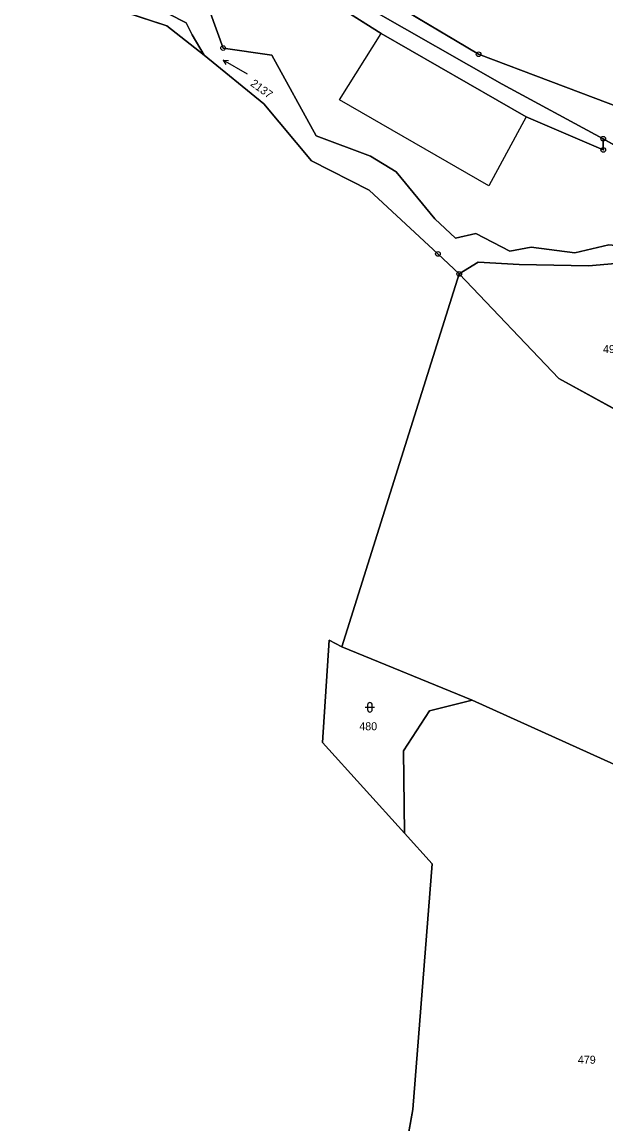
# Model space of a CAD drawing. Extents: x -689422 to -685210, y -987725 to -982160.
# Drawn here: x -686521.3 to -686397.2, y -986003.8 to -985769.8 of the extents above; entities that cross this region are included whole.
import ezdxf

# ---------------------------------------------------------------- set-up
doc = ezdxf.new("R2010")
doc.units = 0
for name, color, linetype in [('KN_Hranice_katastrální území', 7, 'Continuous'), ('KN_Hranice_parcel', 7, 'Continuous'), ('KN_Hranice_parcel_vnitrni_kresba', 7, 'Continuous'), ('KN_Parcelni cisla', 7, 'Continuous'), ('KN_Polygon parcely', 7, 'Continuous'), ('KN_POZEMKY_LESNI POZEMEK', 7, 'Continuous'), ('KN_POZEMKY_ORNA PUDA', 7, 'Continuous'), ('KN_POZEMKY_OSTATNI PLOCHA', 7, 'Continuous'), ('KN_POZEMKY_VODNI_PLOCHA', 7, 'Continuous'), ('KN_VYUZITI_07_vodni plocha_tok prirozeny', 7, 'Continuous'), ('KN_VYUZITI_17_ostatni plocha_ostatni komunikace', 7, 'Continuous'), ('KN_VYUZITI_23_ostatni plocha_manipulacni plocha', 7, 'Continuous'), ('KN_VYUZITI_26_ostatni plocha_jina plocha', 7, 'Continuous'), ('KN_VYUZITI_27_ostatni plocha_neplodna puda', 7, 'Continuous'), ('KN_Značky bodu BP', 7, 'Continuous'), ('KN_Značky kultur', 7, 'Continuous')]:
    doc.layers.add(name, color=color, linetype=linetype)

msp = doc.modelspace()

# ---------------------------------------------------------------- linework, layer by layer
at = {"layer": 'KN_Hranice_katastrální území'}
for points in [[(-686459.76, -985799.27), (-686469.92, -985787.16), (-686482.59, -985776.81), (-686485.09, -985772.48), (-686486.38, -985769.93), (-686494.04, -985766.01), (-686512.81, -985761.48), (-686537.6, -985760.77), (-686555.46, -985761.18), (-686570.2, -985757.72), (-686597.01, -985737.96), (-686606.48, -985732.79), (-686619.15, -985733.99), (-686631.66, -985735.18), (-686643.59, -985734.42), (-686654.67, -985740.06), (-686664.97, -985741.95), (-686680.13, -985741.09)], [(-686494.04, -985766.01), (-686486.38, -985769.93), (-686485.09, -985772.48), (-686482.59, -985776.81), (-686469.92, -985787.16), (-686459.76, -985799.27), (-686447.52, -985805.45), (-686432.9, -985819.01), (-686428.38, -985823.26), (-686424.37, -985820.79), (-686415.62, -985821.25), (-686400.93, -985821.56), (-686391.91, -985820.77)], [(-686391.91, -985820.77), (-686400.93, -985821.56), (-686415.62, -985821.25), (-686424.37, -985820.79), (-686428.38, -985823.26), (-686432.9, -985819.01), (-686447.52, -985805.45), (-686459.76, -985799.27)]]:
    msp.add_lwpolyline(points, dxfattribs=at)
at = {"layer": 'KN_Hranice_parcel'}
for p, q in [((-686344.3, -985824.7), (-686397.78, -985794.55)), ((-686432.9, -985819.01), (-686428.38, -985823.26)), ((-686432.9, -985819.01), (-686428.38, -985823.26)), ((-686415.62, -985821.25), (-686400.93, -985821.56)), ((-686415.62, -985821.25), (-686400.93, -985821.56)), ((-686428.38, -985823.26), (-686453.33, -985902.45)), ((-686453.33, -985902.45), (-686425.61, -985913.84)), ((-686457.42, -985922.79), (-686440.01, -985942.05))]:
    msp.add_line(p, q, dxfattribs=at)
for points in [[(-686397.78, -985794.55), (-686419.22, -985782.98), (-686447.05, -985767.07), (-686483.66, -985745.81)], [(-686469.68, -985756.53), (-686444.94, -985772.23), (-686414.14, -985789.9), (-686397.77, -985796.93), (-686397.78, -985794.55)], [(-686482.59, -985776.81), (-686490.47, -985770.56), (-686510.97, -985763.81), (-686524.1, -985763.04), (-686533.14, -985767.66), (-686555.46, -985761.18)], [(-686340.14, -985820.12), (-686344.29, -985815.26), (-686393.58, -985788.21), (-686424.26, -985776.61), (-686448.53, -985762.15)], [(-686494.04, -985766.01), (-686486.38, -985769.93), (-686485.09, -985772.48), (-686482.59, -985776.81)], [(-686494.04, -985766.01), (-686486.38, -985769.93), (-686485.09, -985772.48), (-686482.59, -985776.81)], [(-686370.78, -985831.72), (-686374.46, -985825.62), (-686382.58, -985824.65), (-686387.38, -985817.99), (-686396.56, -985817.07), (-686403.81, -985818.81), (-686413.06, -985817.57), (-686417.59, -985818.42), (-686424.84, -985814.71), (-686429.17, -985815.7), (-686433.56, -985811.58), (-686441.75, -985801.58), (-686447.24, -985798.24), (-686458.79, -985793.93), (-686468.22, -985776.8), (-686478.53, -985775.28), (-686481.19, -985767.87)], [(-686482.59, -985776.81), (-686469.92, -985787.16), (-686459.76, -985799.27), (-686447.52, -985805.45), (-686432.9, -985819.01)], [(-686482.59, -985776.81), (-686469.92, -985787.16), (-686459.76, -985799.27), (-686447.52, -985805.45), (-686432.9, -985819.01)], [(-686428.38, -985823.26), (-686424.37, -985820.79), (-686415.62, -985821.25)], [(-686428.38, -985823.26), (-686424.37, -985820.79), (-686415.62, -985821.25)], [(-686400.93, -985821.56), (-686391.91, -985820.77), (-686388.07, -985826.06)], [(-686400.93, -985821.56), (-686391.91, -985820.77), (-686388.07, -985826.06)], [(-686377.44, -985861.84), (-686407.23, -985845.45), (-686428.38, -985823.26)], [(-686453.33, -985902.45), (-686456.02, -985901.05), (-686457.42, -985922.79)], [(-686425.61, -985913.84), (-686434.69, -985916.11), (-686440.2, -985924.55), (-686440.01, -985942.05)], [(-686425.61, -985913.84), (-686393.19, -985928.44), (-686365.95, -985953.42), (-686352.38, -985961.95)], [(-686440.01, -985942.05), (-686434.1, -985948.58), (-686438.25, -986000.75), (-686442.54, -986024.7)]]:
    msp.add_lwpolyline(points, dxfattribs=at)
at = {"layer": 'KN_Hranice_parcel_vnitrni_kresba'}
for p, q in [((-686453.82, -985786.26), (-686444.94, -985772.23)), ((-686422.07, -985804.57), (-686453.82, -985786.26)), ((-686414.14, -985789.9), (-686422.07, -985804.57))]:
    msp.add_line(p, q, dxfattribs=at)
at = {"layer": 'KN_Polygon parcely'}
for points in [[(-686196.3, -985792.39), (-686249.99, -985749.42), (-686256.84, -985756.77), (-686273.82, -985731.93), (-686318.02, -985667.25), (-686321.32, -985669.4), (-686327.34, -985651.76), (-686328.39, -985652.72), (-686376.74, -985696.76), (-686444.41, -985758.4), (-686448.53, -985762.15), (-686424.26, -985776.61), (-686393.58, -985788.21), (-686344.29, -985815.26), (-686340.14, -985820.12), (-686330.64, -985816.2), (-686317, -985806.87), (-686280.76, -985818.99), (-686260.07, -985826.37), (-686229.34, -985837.79), (-686234.46, -985831.87), (-686228.39, -985824.8), (-686222.55, -985825.94), (-686221.53, -985817.5)], [(-686476.59, -985753.02), (-686469.68, -985756.53), (-686444.94, -985772.23), (-686414.14, -985789.9), (-686397.77, -985796.93), (-686397.78, -985794.55), (-686419.22, -985782.98), (-686447.05, -985767.07), (-686483.66, -985745.81), (-686506.4, -985735.26), (-686506, -985738.06)], [(-686537.6, -985760.77), (-686555.46, -985761.18), (-686533.14, -985767.66), (-686524.1, -985763.04), (-686510.97, -985763.81), (-686490.47, -985770.56), (-686482.59, -985776.81), (-686485.09, -985772.48), (-686486.38, -985769.93), (-686494.04, -985766.01), (-686512.81, -985761.48)], [(-686415.62, -985821.25), (-686424.37, -985820.79), (-686428.38, -985823.26), (-686407.23, -985845.45), (-686377.44, -985861.84), (-686379.09, -985859.49), (-686378.38, -985830.22), (-686388.07, -985826.06), (-686391.91, -985820.77), (-686400.93, -985821.56)], [(-686456.02, -985901.05), (-686457.42, -985922.79), (-686440.01, -985942.05), (-686440.2, -985924.55), (-686434.69, -985916.11), (-686425.61, -985913.84), (-686453.33, -985902.45)], [(-686434.1, -985948.58), (-686438.25, -986000.75), (-686442.54, -986024.7), (-686437.46, -986030.17), (-686439.41, -986031.71), (-686435.97, -986033.49), (-686397.13, -986052.91), (-686352.38, -985961.95), (-686365.95, -985953.42), (-686393.19, -985928.44), (-686425.61, -985913.84), (-686434.69, -985916.11), (-686440.2, -985924.55), (-686440.01, -985942.05)]]:
    msp.add_lwpolyline(points, close=True, dxfattribs=at)
for points in [[(-686478.53, -985775.28), (-686481.19, -985767.87), (-686484.3, -985766.63), (-686503.35, -985759.93), (-686505.82, -985759.67), (-686522.64, -985757.91), (-686557.81, -985759.51), (-686562.59, -985754.79), (-686569.95, -985753.94), (-686583.63, -985742.97), (-686587.12, -985742.5), (-686593.88, -985735.43), (-686614.92, -985727.04), (-686632.18, -985732.99), (-686641.42, -985732.36), (-686660.67, -985740.52), (-686668.27, -985740.03), (-686685.57, -985736.36)], [(-686481.19, -985767.87), (-686478.53, -985775.28), (-686468.22, -985776.8), (-686458.79, -985793.93), (-686447.24, -985798.24), (-686441.75, -985801.58), (-686433.56, -985811.58), (-686429.17, -985815.7), (-686424.84, -985814.71), (-686417.59, -985818.42), (-686413.06, -985817.57), (-686403.81, -985818.81), (-686396.56, -985817.07), (-686387.38, -985817.99), (-686382.58, -985824.65), (-686374.46, -985825.62), (-686370.78, -985831.72), (-686349.14, -985835.99), (-686344.3, -985824.7), (-686397.78, -985794.55), (-686397.77, -985796.93), (-686414.14, -985789.9), (-686444.94, -985772.23), (-686469.68, -985756.53)], [(-686393.58, -985788.21), (-686424.26, -985776.61), (-686448.53, -985762.15)], [(-686442.54, -986024.7), (-686438.25, -986000.75), (-686434.1, -985948.58), (-686440.01, -985942.05), (-686457.42, -985922.79), (-686456.02, -985901.05), (-686453.33, -985902.45), (-686428.38, -985823.26), (-686432.9, -985819.01), (-686447.52, -985805.45), (-686459.76, -985799.27), (-686469.92, -985787.16), (-686482.59, -985776.81), (-686490.47, -985770.56), (-686510.97, -985763.81)], [(-686494.04, -985766.01), (-686486.38, -985769.93), (-686485.09, -985772.48), (-686482.59, -985776.81), (-686469.92, -985787.16), (-686459.76, -985799.27), (-686447.52, -985805.45), (-686432.9, -985819.01), (-686428.38, -985823.26), (-686424.37, -985820.79), (-686415.62, -985821.25), (-686400.93, -985821.56), (-686391.91, -985820.77)], [(-686447.05, -985767.07), (-686419.22, -985782.98), (-686397.78, -985794.55), (-686344.3, -985824.7)], [(-686396.56, -985817.07), (-686403.81, -985818.81), (-686413.06, -985817.57), (-686417.59, -985818.42), (-686424.84, -985814.71), (-686429.17, -985815.7), (-686433.56, -985811.58), (-686441.75, -985801.58), (-686447.24, -985798.24), (-686458.79, -985793.93), (-686468.22, -985776.8), (-686478.53, -985775.28)], [(-686377.44, -985861.84), (-686407.23, -985845.45), (-686428.38, -985823.26), (-686453.33, -985902.45), (-686425.61, -985913.84), (-686393.19, -985928.44)]]:
    msp.add_lwpolyline(points, dxfattribs=at)
at = {"layer": 'KN_POZEMKY_LESNI POZEMEK'}
for p, q in [((-686490.47, -985770.56), (-686510.97, -985763.81)), ((-686510.97, -985763.81), (-686490.47, -985770.56)), ((-686494.04, -985766.01), (-686486.38, -985769.93)), ((-686482.59, -985776.81), (-686490.47, -985770.56)), ((-686490.47, -985770.56), (-686482.59, -985776.81)), ((-686486.38, -985769.93), (-686485.09, -985772.48)), ((-686485.09, -985772.48), (-686482.59, -985776.81)), ((-686482.59, -985776.81), (-686469.92, -985787.16)), ((-686469.92, -985787.16), (-686459.76, -985799.27)), ((-686459.76, -985799.27), (-686447.52, -985805.45)), ((-686447.52, -985805.45), (-686432.9, -985819.01)), ((-686432.9, -985819.01), (-686428.38, -985823.26)), ((-686428.38, -985823.26), (-686424.37, -985820.79)), ((-686424.37, -985820.79), (-686415.62, -985821.25)), ((-686400.93, -985821.56), (-686391.91, -985820.77)), ((-686415.62, -985821.25), (-686400.93, -985821.56)), ((-686428.38, -985823.26), (-686453.33, -985902.45)), ((-686453.33, -985902.45), (-686428.38, -985823.26)), ((-686407.23, -985845.45), (-686428.38, -985823.26)), ((-686428.38, -985823.26), (-686407.23, -985845.45)), ((-686377.44, -985861.84), (-686407.23, -985845.45)), ((-686407.23, -985845.45), (-686377.44, -985861.84)), ((-686456.02, -985901.05), (-686457.42, -985922.79)), ((-686453.33, -985902.45), (-686456.02, -985901.05)), ((-686425.61, -985913.84), (-686453.33, -985902.45)), ((-686393.19, -985928.44), (-686425.61, -985913.84)), ((-686457.42, -985922.79), (-686440.01, -985942.05)), ((-686440.01, -985942.05), (-686434.1, -985948.58)), ((-686434.1, -985948.58), (-686438.25, -986000.75)), ((-686438.25, -986000.75), (-686442.54, -986024.7))]:
    msp.add_line(p, q, dxfattribs=at)
at = {"layer": 'KN_POZEMKY_ORNA PUDA'}
for p, q in [((-686434.69, -985916.11), (-686425.61, -985913.84)), ((-686425.61, -985913.84), (-686393.19, -985928.44)), ((-686440.2, -985924.55), (-686434.69, -985916.11)), ((-686440.01, -985942.05), (-686440.2, -985924.55)), ((-686434.1, -985948.58), (-686440.01, -985942.05)), ((-686438.25, -986000.75), (-686434.1, -985948.58)), ((-686442.54, -986024.7), (-686438.25, -986000.75))]:
    msp.add_line(p, q, dxfattribs=at)
at = {"layer": 'KN_POZEMKY_OSTATNI PLOCHA'}
for p, q in [((-686444.94, -985772.23), (-686469.68, -985756.53)), ((-686469.68, -985756.53), (-686444.94, -985772.23)), ((-686424.26, -985776.61), (-686448.53, -985762.15)), ((-686448.53, -985762.15), (-686424.26, -985776.61)), ((-686447.05, -985767.07), (-686419.22, -985782.98)), ((-686419.22, -985782.98), (-686447.05, -985767.07)), ((-686478.53, -985775.28), (-686481.19, -985767.87)), ((-686414.14, -985789.9), (-686444.94, -985772.23)), ((-686444.94, -985772.23), (-686414.14, -985789.9)), ((-686468.22, -985776.8), (-686478.53, -985775.28)), ((-686458.79, -985793.93), (-686468.22, -985776.8)), ((-686393.58, -985788.21), (-686424.26, -985776.61)), ((-686424.26, -985776.61), (-686393.58, -985788.21)), ((-686419.22, -985782.98), (-686397.78, -985794.55)), ((-686397.78, -985794.55), (-686419.22, -985782.98)), ((-686397.77, -985796.93), (-686414.14, -985789.9)), ((-686414.14, -985789.9), (-686397.77, -985796.93)), ((-686447.24, -985798.24), (-686458.79, -985793.93)), ((-686397.78, -985794.55), (-686397.77, -985796.93)), ((-686344.3, -985824.7), (-686397.78, -985794.55)), ((-686397.77, -985796.93), (-686397.78, -985794.55)), ((-686397.78, -985794.55), (-686344.3, -985824.7)), ((-686441.75, -985801.58), (-686447.24, -985798.24)), ((-686433.56, -985811.58), (-686441.75, -985801.58)), ((-686429.17, -985815.7), (-686433.56, -985811.58)), ((-686424.84, -985814.71), (-686429.17, -985815.7)), ((-686417.59, -985818.42), (-686424.84, -985814.71)), ((-686413.06, -985817.57), (-686417.59, -985818.42)), ((-686403.81, -985818.81), (-686413.06, -985817.57)), ((-686396.56, -985817.07), (-686403.81, -985818.81)), ((-686457.42, -985922.79), (-686456.02, -985901.05)), ((-686456.02, -985901.05), (-686453.33, -985902.45)), ((-686453.33, -985902.45), (-686425.61, -985913.84)), ((-686425.61, -985913.84), (-686434.69, -985916.11)), ((-686434.69, -985916.11), (-686440.2, -985924.55)), ((-686440.01, -985942.05), (-686457.42, -985922.79)), ((-686440.2, -985924.55), (-686440.01, -985942.05))]:
    msp.add_line(p, q, dxfattribs=at)
at = {"layer": 'KN_POZEMKY_VODNI_PLOCHA'}
for p, q in [((-686486.38, -985769.93), (-686494.04, -985766.01)), ((-686481.19, -985767.87), (-686478.53, -985775.28)), ((-686485.09, -985772.48), (-686486.38, -985769.93)), ((-686482.59, -985776.81), (-686485.09, -985772.48)), ((-686478.53, -985775.28), (-686468.22, -985776.8)), ((-686469.92, -985787.16), (-686482.59, -985776.81)), ((-686468.22, -985776.8), (-686458.79, -985793.93)), ((-686459.76, -985799.27), (-686469.92, -985787.16)), ((-686458.79, -985793.93), (-686447.24, -985798.24)), ((-686447.52, -985805.45), (-686459.76, -985799.27)), ((-686447.24, -985798.24), (-686441.75, -985801.58)), ((-686441.75, -985801.58), (-686433.56, -985811.58)), ((-686432.9, -985819.01), (-686447.52, -985805.45)), ((-686433.56, -985811.58), (-686429.17, -985815.7)), ((-686429.17, -985815.7), (-686424.84, -985814.71)), ((-686424.84, -985814.71), (-686417.59, -985818.42)), ((-686417.59, -985818.42), (-686413.06, -985817.57)), ((-686413.06, -985817.57), (-686403.81, -985818.81)), ((-686403.81, -985818.81), (-686396.56, -985817.07)), ((-686428.38, -985823.26), (-686432.9, -985819.01)), ((-686424.37, -985820.79), (-686428.38, -985823.26)), ((-686415.62, -985821.25), (-686424.37, -985820.79)), ((-686391.91, -985820.77), (-686400.93, -985821.56)), ((-686400.93, -985821.56), (-686415.62, -985821.25))]:
    msp.add_line(p, q, dxfattribs=at)
at = {"layer": 'KN_VYUZITI_07_vodni plocha_tok prirozeny'}
for p, q in [((-686486.38, -985769.93), (-686494.04, -985766.01)), ((-686481.19, -985767.87), (-686478.53, -985775.28)), ((-686485.09, -985772.48), (-686486.38, -985769.93)), ((-686482.59, -985776.81), (-686485.09, -985772.48)), ((-686478.53, -985775.28), (-686468.22, -985776.8)), ((-686469.92, -985787.16), (-686482.59, -985776.81)), ((-686468.22, -985776.8), (-686458.79, -985793.93)), ((-686459.76, -985799.27), (-686469.92, -985787.16)), ((-686458.79, -985793.93), (-686447.24, -985798.24)), ((-686447.52, -985805.45), (-686459.76, -985799.27)), ((-686447.24, -985798.24), (-686441.75, -985801.58)), ((-686441.75, -985801.58), (-686433.56, -985811.58)), ((-686432.9, -985819.01), (-686447.52, -985805.45)), ((-686433.56, -985811.58), (-686429.17, -985815.7)), ((-686429.17, -985815.7), (-686424.84, -985814.71)), ((-686424.84, -985814.71), (-686417.59, -985818.42)), ((-686417.59, -985818.42), (-686413.06, -985817.57)), ((-686413.06, -985817.57), (-686403.81, -985818.81)), ((-686403.81, -985818.81), (-686396.56, -985817.07)), ((-686428.38, -985823.26), (-686432.9, -985819.01)), ((-686424.37, -985820.79), (-686428.38, -985823.26)), ((-686415.62, -985821.25), (-686424.37, -985820.79)), ((-686391.91, -985820.77), (-686400.93, -985821.56)), ((-686400.93, -985821.56), (-686415.62, -985821.25))]:
    msp.add_line(p, q, dxfattribs=at)
at = {"layer": 'KN_VYUZITI_17_ostatni plocha_ostatni komunikace'}
for p, q in [((-686448.53, -985762.15), (-686424.26, -985776.61)), ((-686419.22, -985782.98), (-686447.05, -985767.07)), ((-686424.26, -985776.61), (-686393.58, -985788.21)), ((-686397.78, -985794.55), (-686419.22, -985782.98)), ((-686344.3, -985824.7), (-686397.78, -985794.55))]:
    msp.add_line(p, q, dxfattribs=at)
at = {"layer": 'KN_VYUZITI_23_ostatni plocha_manipulacni plocha'}
for p, q in [((-686444.94, -985772.23), (-686469.68, -985756.53)), ((-686469.68, -985756.53), (-686444.94, -985772.23)), ((-686447.05, -985767.07), (-686419.22, -985782.98)), ((-686478.53, -985775.28), (-686481.19, -985767.87)), ((-686414.14, -985789.9), (-686444.94, -985772.23)), ((-686444.94, -985772.23), (-686414.14, -985789.9)), ((-686468.22, -985776.8), (-686478.53, -985775.28)), ((-686458.79, -985793.93), (-686468.22, -985776.8)), ((-686419.22, -985782.98), (-686397.78, -985794.55)), ((-686397.77, -985796.93), (-686414.14, -985789.9)), ((-686414.14, -985789.9), (-686397.77, -985796.93)), ((-686447.24, -985798.24), (-686458.79, -985793.93)), ((-686397.78, -985794.55), (-686397.77, -985796.93)), ((-686397.77, -985796.93), (-686397.78, -985794.55)), ((-686397.78, -985794.55), (-686344.3, -985824.7)), ((-686441.75, -985801.58), (-686447.24, -985798.24)), ((-686433.56, -985811.58), (-686441.75, -985801.58)), ((-686429.17, -985815.7), (-686433.56, -985811.58)), ((-686424.84, -985814.71), (-686429.17, -985815.7)), ((-686417.59, -985818.42), (-686424.84, -985814.71)), ((-686413.06, -985817.57), (-686417.59, -985818.42)), ((-686403.81, -985818.81), (-686413.06, -985817.57)), ((-686396.56, -985817.07), (-686403.81, -985818.81))]:
    msp.add_line(p, q, dxfattribs=at)
at = {"layer": 'KN_VYUZITI_26_ostatni plocha_jina plocha'}
for p, q in [((-686424.26, -985776.61), (-686448.53, -985762.15)), ((-686393.58, -985788.21), (-686424.26, -985776.61))]:
    msp.add_line(p, q, dxfattribs=at)
at = {"layer": 'KN_VYUZITI_27_ostatni plocha_neplodna puda'}
for p, q in [((-686457.42, -985922.79), (-686456.02, -985901.05)), ((-686456.02, -985901.05), (-686453.33, -985902.45)), ((-686453.33, -985902.45), (-686425.61, -985913.84)), ((-686425.61, -985913.84), (-686434.69, -985916.11)), ((-686434.69, -985916.11), (-686440.2, -985924.55)), ((-686440.01, -985942.05), (-686457.42, -985922.79)), ((-686440.2, -985924.55), (-686440.01, -985942.05))]:
    msp.add_line(p, q, dxfattribs=at)
at = {"layer": 'KN_Značky bodu BP'}
for centre, radius in [((-686478.53, -985775.28), 0.5), ((-686478.53, -985775.28), 0.0303), ((-686424.26, -985776.61), 0.5), ((-686424.26, -985776.61), 0.0303), ((-686397.78, -985794.55), 0.5), ((-686397.78, -985794.55), 0.0303), ((-686397.77, -985796.93), 0.5), ((-686397.77, -985796.93), 0.0303), ((-686432.9, -985819.01), 0.5), ((-686432.9, -985819.01), 0.0303), ((-686428.38, -985823.26), 0.5), ((-686428.38, -985823.26), 0.0303)]:
    msp.add_circle(centre, radius, dxfattribs=at)
at = {"layer": 'KN_Značky kultur'}
for p, q in [((-686473.33, -985780.87), (-686478.53, -985777.87)), ((-686478.53, -985777.87), (-686477.93, -985778.8)), ((-686478.53, -985777.87), (-686477.43, -985777.93)), ((-686448.35, -985915.33), (-686446.35, -985915.33)), ((-686447.85, -985914.83), (-686447.85, -985915.83)), ((-686446.85, -985915.83), (-686446.85, -985914.83))]:
    msp.add_line(p, q, dxfattribs=at)
for centre, start, end in [((-686447.35, -985914.83), 0, 180), ((-686447.35, -985915.83), 180, 359.9879)]:
    msp.add_arc(centre, 0.5, start, end, dxfattribs=at)

# ---------------------------------------------------------------- texts
at = {"layer": 'KN_Parcelni cisla'}
msp.add_text('2137', height=1.7, rotation=324, dxfattribs=at).set_placement((-686472.88, -985783.15))
for s, p in [('499', (-686397.83, -985840.07)), ('480', (-686449.61, -985920.21)), ('479', (-686403.17, -985991.04))]:
    msp.add_text(s, height=1.7, dxfattribs=at).set_placement(p)

doc.saveas('drawing.dxf')
